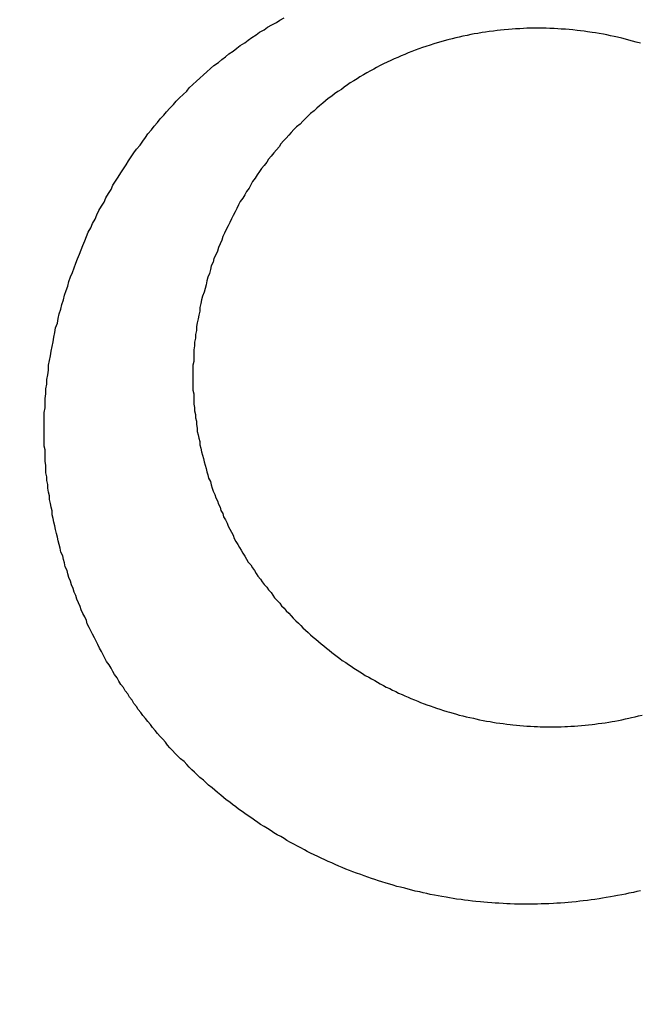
# Model space of a CAD drawing. Header units: millimetres. Extents: x 11979 to 23691, y 12825 to 41978.
# Tile 629 of 656: x 21625.41 to 21626.115, y 40483.169 to 40484.289. Entities that reach past the tile are written whole.
import ezdxf

# ---------------------------------------------------------------- set-up
doc = ezdxf.new("R2010")
doc.units = ezdxf.units.MM
for name, color, linetype in [('- niebieska cienka - izolacja', 120, 'Continuous'), ('-WYMIAR', 8, 'Continuous'), ('PROJEKTOWANE', 5, 'Continuous')]:
    doc.layers.add(name, color=color, linetype=linetype)
doc.styles.get("Standard").update_dxf_attribs({"font": 'arial.ttf'})
doc.dimstyles.new('CZA-KROPKA-50', dxfattribs={"dimtxt": 12, "dimasz": 1, "dimexe": 2, "dimexo": 25, "dimgap": 4, "dimtad": 1, "dimdec": 1, "dimrnd": 0.5, "dimzin": 9, "dimdsep": 46, "dimtxsty": 'Standard', "dimblk": 'CZA-KROPKA', "dimblk1": 'CZA-KROPKA', "dimblk2": 'CZA-KROPKA', "dimsah": 1, "dimcen": -20, "dimse1": 1, "dimse2": 1, "dimclrd": 8, "dimclre": 8, "dimclrt": 9, "dimadec": 0, "dimazin": 0, "dimtfac": 1, "dimtdec": 1, "dimtmove": 1, "dimatfit": 3, "dimldrblk": 'CZA-KROPKA', "dimfxl": 1, "dimtolj": 1, "dimtzin": 9, "dimarcsym": 0})

# ---------------------------------------------------------------- blocks, each defined once
blk = doc.blocks.new('CZA-KROPKA')
at = {"layer": '-WYMIAR', "linetype": 'ByBlock'}
for p, q in [((0, 10), (0, -10)), ((5, 0), (-5, 0))]:
    blk.add_line(p, q, dxfattribs=at)
at = {"layer": '-WYMIAR', "linetype": 'ByBlock', "const_width": 2.5}
blk.add_lwpolyline([(-1.25, 0, 1), (1.25, 0, 1)], format="xyb", close=True, dxfattribs=at)
blk = doc.blocks.new('*D1572')
at = {"layer": '-WYMIAR', "color": 8, "lineweight": -2}
blk.add_line((19929.2678, 40021.6846), (22203.2678, 40021.6846), dxfattribs=at)
at = {"layer": 'Defpoints', "color": 0}
for p in [(19928.2678, 40529.3414), (22204.2678, 40500.3414), (22204.2678, 40021.6846)]:
    blk.add_point(p, dxfattribs=at)
at = {"layer": '-WYMIAR', "color": 8, "lineweight": -2, "rotation": 180}
blk.add_blockref('CZA-KROPKA', (19928.2678, 40021.6846), dxfattribs=at)
at = {"layer": '-WYMIAR', "color": 8, "lineweight": -2}
blk.add_blockref('CZA-KROPKA', (22204.2678, 40021.6846), dxfattribs=at)
at = {"layer": '-WYMIAR', "color": 9, "insert": (21066.2678, 40031.8115), "char_height": 12, "attachment_point": 5}
blk.add_mtext('\\A1;2276', dxfattribs=at)
blk = doc.blocks.new('Pisuar NOVA PRO ze zintegrowanym ceramicznym sitkiem')
for points in [[(0.012833, -0.195153, 0), (0.012833, -0.195099, 0), (0.012833, -0.195046, 0), (0.012833, -0.194992, 0), (0.012843, -0.194938, 0), (0.012843, -0.194884, 0), (0.012843, -0.19483, 0), (0.012853, -0.194777, 0), (0.012853, -0.194723, 0), (0.012863, -0.194669, 0), (0.012863, -0.194615, 0), (0.012873, -0.194561, 0), (0.012883, -0.194508, 0), (0.012883, -0.194454, 0), (0.012893, -0.1944, 0), (0.012903, -0.194347, 0), (0.012913, -0.194293, 0), (0.012923, -0.19424, 0), (0.012933, -0.194186, 0), (0.012943, -0.194133, 0), (0.012953, -0.19408, 0), (0.012963, -0.194027, 0), (0.012983, -0.193973, 0), (0.012993, -0.19392, 0), (0.013003, -0.193868, 0), (0.013023, -0.193815, 0), (0.013033, -0.193762, 0), (0.013053, -0.19371, 0), (0.013063, -0.193657, 0), (0.013083, -0.193605, 0), (0.013103, -0.193553, 0), (0.013113, -0.193501, 0), (0.013133, -0.193449, 0), (0.013153, -0.193397, 0), (0.013173, -0.193346, 0), (0.013193, -0.193294, 0), (0.013213, -0.193243, 0), (0.013233, -0.193192, 0), (0.013253, -0.193141, 0), (0.013273, -0.193091, 0), (0.013293, -0.19304, 0), (0.013313, -0.19299, 0), (0.013333, -0.19294, 0), (0.013363, -0.19289, 0), (0.013383, -0.192841, 0), (0.013413, -0.192792, 0), (0.013433, -0.192742, 0), (0.013453, -0.192694, 0), (0.013483, -0.192645, 0), (0.013513, -0.192597, 0), (0.013533, -0.192549, 0), (0.013563, -0.192501, 0), (0.013593, -0.192453, 0), (0.013613, -0.192406, 0), (0.013643, -0.192359, 0), (0.013673, -0.192313, 0), (0.013703, -0.192266, 0), (0.013733, -0.19222, 0), (0.013763, -0.192175, 0), (0.013793, -0.192129, 0), (0.013823, -0.192084, 0), (0.013853, -0.192039, 0), (0.013883, -0.191995, 0), (0.013923, -0.191951, 0), (0.013953, -0.191907, 0), (0.013983, -0.191864, 0), (0.014013, -0.191821, 0), (0.014053, -0.191778, 0), (0.014083, -0.191736, 0), (0.014123, -0.191694, 0), (0.014153, -0.191652, 0), (0.014193, -0.191611, 0), (0.014223, -0.191571, 0), (0.014263, -0.19153, 0), (0.014303, -0.19149, 0), (0.014333, -0.191451, 0), (0.014373, -0.191412, 0), (0.014413, -0.191373, 0), (0.014453, -0.191335, 0), (0.014483, -0.191297, 0), (0.014523, -0.19126, 0), (0.014563, -0.191223, 0), (0.014603, -0.191187, 0), (0.014643, -0.191151, 0), (0.014683, -0.191115, 0), (0.014723, -0.19108, 0), (0.014763, -0.191046, 0), (0.014813, -0.191012, 0), (0.014853, -0.190978, 0), (0.014893, -0.190945, 0), (0.014933, -0.190912, 0), (0.014983, -0.19088, 0), (0.015023, -0.190848, 0), (0.015063, -0.190816, 0), (0.015113, -0.190786, 0), (0.015153, -0.190755, 0), (0.015193, -0.190725, 0), (0.015243, -0.190696, 0), (0.015283, -0.190667, 0), (0.015333, -0.190638, 0), (0.015373, -0.19061, 0), (0.015423, -0.190583, 0), (0.015473, -0.190555, 0), (0.015513, -0.190529, 0), (0.015563, -0.190503, 0)], [(0.019613, -0.190791, 0), (0.019563, -0.190779, 0), (0.019523, -0.190767, 0), (0.019483, -0.190756, 0), (0.019443, -0.190745, 0), (0.019403, -0.190734, 0), (0.019353, -0.190724, 0), (0.019313, -0.190715, 0), (0.019273, -0.190706, 0), (0.019233, -0.190697, 0), (0.019193, -0.190689, 0), (0.019143, -0.190682, 0), (0.019103, -0.190674, 0), (0.019063, -0.190668, 0), (0.019013, -0.190661, 0), (0.018973, -0.190655, 0), (0.018933, -0.19065, 0), (0.018893, -0.190645, 0), (0.018843, -0.190641, 0), (0.018803, -0.190637, 0), (0.018763, -0.190633, 0), (0.018713, -0.19063, 0), (0.018673, -0.190627, 0), (0.018633, -0.190625, 0), (0.018583, -0.190623, 0), (0.018543, -0.190622, 0), (0.018503, -0.190621, 0), (0.018453, -0.190621, 0), (0.018413, -0.190621, 0), (0.018373, -0.190621, 0), (0.018323, -0.190622, 0), (0.018283, -0.190624, 0), (0.018243, -0.190626, 0), (0.018193, -0.190628, 0), (0.018153, -0.190631, 0), (0.018113, -0.190635, 0), (0.018063, -0.190638, 0), (0.018023, -0.190643, 0), (0.017983, -0.190648, 0), (0.017943, -0.190653, 0), (0.017893, -0.190659, 0), (0.017853, -0.190665, 0), (0.017813, -0.190671, 0), (0.017763, -0.190679, 0), (0.017723, -0.190686, 0), (0.017683, -0.190694, 0), (0.017643, -0.190703, 0), (0.017593, -0.190712, 0), (0.017553, -0.190721, 0), (0.017513, -0.190731, 0), (0.017473, -0.190742, 0), (0.017423, -0.190752, 0), (0.017383, -0.190764, 0), (0.017343, -0.190775, 0), (0.017303, -0.190788, 0), (0.017263, -0.1908, 0), (0.017223, -0.190814, 0), (0.017173, -0.190827, 0), (0.017133, -0.190841, 0), (0.017093, -0.190856, 0), (0.017053, -0.190871, 0), (0.017013, -0.190886, 0), (0.016973, -0.190902, 0), (0.016933, -0.190919, 0), (0.016893, -0.190935, 0), (0.016853, -0.190953, 0), (0.016813, -0.19097, 0), (0.016773, -0.190989, 0), (0.016733, -0.191007, 0), (0.016693, -0.191026, 0), (0.016653, -0.191046, 0), (0.016613, -0.191066, 0), (0.016583, -0.191086, 0), (0.016543, -0.191107, 0), (0.016503, -0.191129, 0), (0.016463, -0.19115, 0), (0.016423, -0.191173, 0), (0.016393, -0.191195, 0), (0.016353, -0.191218, 0), (0.016313, -0.191242, 0), (0.016283, -0.191266, 0), (0.016243, -0.191291, 0), (0.016213, -0.191316, 0), (0.016173, -0.191341, 0), (0.016133, -0.191367, 0), (0.016103, -0.191393, 0), (0.016063, -0.19142, 0), (0.016033, -0.191447, 0), (0.016003, -0.191474, 0), (0.015963, -0.191502, 0), (0.015933, -0.191531, 0), (0.015903, -0.19156, 0), (0.015863, -0.191589, 0), (0.015833, -0.191619, 0), (0.015803, -0.191649, 0), (0.015773, -0.191679, 0), (0.015743, -0.19171, 0), (0.015703, -0.191741, 0), (0.015673, -0.191773, 0), (0.015643, -0.191805, 0), (0.015613, -0.191837, 0), (0.015583, -0.19187, 0), (0.015553, -0.191903, 0), (0.015523, -0.191937, 0), (0.015503, -0.19197, 0), (0.015473, -0.192004, 0), (0.015443, -0.192039, 0), (0.015413, -0.192074, 0), (0.015383, -0.192109, 0), (0.015363, -0.192144, 0), (0.015333, -0.19218, 0), (0.015303, -0.192216, 0), (0.015283, -0.192252, 0), (0.015253, -0.192289, 0), (0.015233, -0.192326, 0), (0.015203, -0.192363, 0), (0.015183, -0.1924, 0), (0.015163, -0.192438, 0), (0.015133, -0.192476, 0), (0.015113, -0.192514, 0), (0.015093, -0.192553, 0), (0.015063, -0.192591, 0), (0.015043, -0.19263, 0), (0.015023, -0.192669, 0), (0.015003, -0.192709, 0), (0.014983, -0.192749, 0), (0.014963, -0.192788, 0), (0.014943, -0.192829, 0), (0.014923, -0.192869, 0), (0.014903, -0.192909, 0), (0.014883, -0.19295, 0), (0.014863, -0.192991, 0), (0.014853, -0.193032, 0), (0.014833, -0.193073, 0), (0.014813, -0.193115, 0), (0.014803, -0.193156, 0), (0.014783, -0.193198, 0), (0.014763, -0.19324, 0), (0.014753, -0.193282, 0), (0.014733, -0.193324, 0), (0.014723, -0.193366, 0), (0.014713, -0.193409, 0), (0.014693, -0.193451, 0), (0.014683, -0.193494, 0), (0.014673, -0.193537, 0), (0.014663, -0.19358, 0), (0.014653, -0.193623, 0), (0.014633, -0.193666, 0), (0.014623, -0.193709, 0), (0.014613, -0.193753, 0), (0.014603, -0.193796, 0), (0.014603, -0.19384, 0), (0.014593, -0.193883, 0), (0.014583, -0.193927, 0), (0.014573, -0.19397, 0), (0.014563, -0.194014, 0), (0.014563, -0.194058, 0), (0.014553, -0.194102, 0), (0.014553, -0.194146, 0), (0.014543, -0.194189, 0), (0.014543, -0.194233, 0), (0.014533, -0.194277, 0), (0.014533, -0.194321, 0), (0.014533, -0.194365, 0), (0.014533, -0.194409, 0), (0.014523, -0.194453, 0), (0.014523, -0.194497, 0), (0.014523, -0.194541, 0)], [(0.014523, -0.194541, 0), (0.014523, -0.19458, 0), (0.014523, -0.19462, 0), (0.014523, -0.194659, 0), (0.014523, -0.194698, 0), (0.014523, -0.194738, 0), (0.014533, -0.194777, 0), (0.014533, -0.194816, 0), (0.014533, -0.194855, 0), (0.014533, -0.194895, 0), (0.014543, -0.194934, 0), (0.014543, -0.194973, 0), (0.014553, -0.195012, 0), (0.014553, -0.195051, 0), (0.014563, -0.19509, 0), (0.014563, -0.195129, 0), (0.014573, -0.195167, 0), (0.014573, -0.195206, 0), (0.014583, -0.195245, 0), (0.014593, -0.195283, 0), (0.014603, -0.195322, 0), (0.014603, -0.19536, 0), (0.014613, -0.195398, 0), (0.014623, -0.195437, 0), (0.014633, -0.195475, 0), (0.014643, -0.195513, 0), (0.014653, -0.195551, 0), (0.014663, -0.195589, 0), (0.014673, -0.195626, 0), (0.014683, -0.195664, 0), (0.014693, -0.195701, 0), (0.014703, -0.195739, 0), (0.014723, -0.195776, 0), (0.014733, -0.195813, 0), (0.014743, -0.19585, 0), (0.014753, -0.195887, 0), (0.014773, -0.195924, 0), (0.014783, -0.19596, 0), (0.014803, -0.195997, 0), (0.014813, -0.196033, 0), (0.014833, -0.196069, 0), (0.014843, -0.196105, 0), (0.014863, -0.196141, 0), (0.014873, -0.196177, 0), (0.014893, -0.196212, 0), (0.014913, -0.196248, 0), (0.014923, -0.196283, 0), (0.014943, -0.196318, 0), (0.014963, -0.196353, 0), (0.014983, -0.196387, 0), (0.014993, -0.196422, 0), (0.015013, -0.196456, 0), (0.015033, -0.19649, 0), (0.015053, -0.196524, 0), (0.015073, -0.196558, 0), (0.015093, -0.196592, 0), (0.015113, -0.196625, 0), (0.015133, -0.196658, 0), (0.015153, -0.196691, 0), (0.015183, -0.196724, 0), (0.015203, -0.196756, 0), (0.015223, -0.196789, 0), (0.015243, -0.196821, 0), (0.015263, -0.196852, 0), (0.015293, -0.196884, 0), (0.015313, -0.196916, 0), (0.015333, -0.196947, 0), (0.015363, -0.196978, 0), (0.015383, -0.197008, 0), (0.015413, -0.197039, 0), (0.015433, -0.197069, 0), (0.015453, -0.197099, 0), (0.015483, -0.197129, 0), (0.015513, -0.197158, 0), (0.015533, -0.197188, 0), (0.015563, -0.197217, 0), (0.015583, -0.197245, 0), (0.015613, -0.197274, 0), (0.015643, -0.197302, 0), (0.015663, -0.19733, 0), (0.015693, -0.197358, 0), (0.015723, -0.197385, 0), (0.015753, -0.197413, 0), (0.015773, -0.19744, 0), (0.015803, -0.197466, 0), (0.015833, -0.197493, 0), (0.015863, -0.197519, 0), (0.015893, -0.197545, 0), (0.015923, -0.19757, 0), (0.015953, -0.197596, 0), (0.015983, -0.197621, 0), (0.016013, -0.197645, 0), (0.016043, -0.19767, 0), (0.016073, -0.197694, 0), (0.016103, -0.197718, 0), (0.016133, -0.197741, 0), (0.016163, -0.197765, 0), (0.016193, -0.197788, 0), (0.016223, -0.19781, 0), (0.016263, -0.197833, 0), (0.016293, -0.197855, 0), (0.016323, -0.197876, 0), (0.016353, -0.197898, 0), (0.016393, -0.197919, 0), (0.016423, -0.19794, 0), (0.016453, -0.19796, 0), (0.016483, -0.197981, 0), (0.016523, -0.198, 0), (0.016553, -0.19802, 0), (0.016593, -0.198039, 0), (0.016623, -0.198058, 0), (0.016653, -0.198077, 0), (0.016693, -0.198095, 0), (0.016723, -0.198113, 0), (0.016763, -0.19813, 0), (0.016793, -0.198148, 0), (0.016833, -0.198165, 0), (0.016863, -0.198181, 0), (0.016903, -0.198197, 0), (0.016933, -0.198213, 0), (0.016973, -0.198229, 0), (0.017003, -0.198244, 0), (0.017043, -0.198259, 0), (0.017083, -0.198274, 0), (0.017113, -0.198288, 0), (0.017153, -0.198302, 0), (0.017183, -0.198315, 0), (0.017223, -0.198328, 0), (0.017263, -0.198341, 0), (0.017293, -0.198354, 0), (0.017333, -0.198366, 0), (0.017373, -0.198378, 0), (0.017413, -0.198389, 0), (0.017443, -0.1984, 0), (0.017483, -0.198411, 0), (0.017523, -0.198421, 0), (0.017553, -0.198431, 0), (0.017593, -0.198441, 0), (0.017633, -0.19845, 0), (0.017673, -0.198459, 0), (0.017713, -0.198468, 0), (0.017743, -0.198476, 0), (0.017783, -0.198484, 0), (0.017823, -0.198492, 0), (0.017863, -0.198499, 0), (0.017903, -0.198506, 0), (0.017933, -0.198512, 0), (0.017973, -0.198518, 0), (0.018013, -0.198524, 0), (0.018053, -0.198529, 0), (0.018093, -0.198534, 0), (0.018133, -0.198539, 0), (0.018163, -0.198543, 0), (0.018203, -0.198547, 0), (0.018243, -0.19855, 0), (0.018283, -0.198553, 0), (0.018323, -0.198556, 0), (0.018363, -0.198559, 0), (0.018403, -0.198561, 0), (0.018443, -0.198562, 0), (0.018473, -0.198564, 0), (0.018513, -0.198565, 0), (0.018553, -0.198565, 0), (0.018593, -0.198565, 0), (0.018633, -0.198565, 0), (0.018673, -0.198565, 0), (0.018713, -0.198564, 0), (0.018753, -0.198562, 0), (0.018783, -0.198561, 0), (0.018823, -0.198559, 0), (0.018863, -0.198556, 0), (0.018903, -0.198554, 0), (0.018943, -0.198551, 0), (0.018983, -0.198547, 0), (0.019023, -0.198543, 0), (0.019063, -0.198539, 0), (0.019093, -0.198534, 0), (0.019133, -0.198529, 0), (0.019173, -0.198524, 0), (0.019213, -0.198518, 0), (0.019253, -0.198512, 0), (0.019293, -0.198506, 0), (0.019323, -0.198499, 0), (0.019363, -0.198492, 0), (0.019403, -0.198484, 0), (0.019443, -0.198476, 0), (0.019483, -0.198468, 0), (0.019513, -0.198459, 0), (0.019553, -0.19845, 0), (0.019593, -0.198441, 0), (0.019633, -0.198431, 0)], [(0.019613, -0.200429, 0), (0.019573, -0.200439, 0), (0.019533, -0.200448, 0), (0.019483, -0.200458, 0), (0.019443, -0.200467, 0), (0.019403, -0.200476, 0), (0.019353, -0.200484, 0), (0.019313, -0.200492, 0), (0.019273, -0.2005, 0), (0.019223, -0.200507, 0), (0.019183, -0.200514, 0), (0.019143, -0.200521, 0), (0.019093, -0.200527, 0), (0.019053, -0.200533, 0), (0.019013, -0.200539, 0), (0.018963, -0.200544, 0), (0.018923, -0.200549, 0), (0.018883, -0.200554, 0), (0.018833, -0.200558, 0), (0.018793, -0.200562, 0), (0.018753, -0.200565, 0), (0.018703, -0.200569, 0), (0.018663, -0.200571, 0), (0.018623, -0.200574, 0), (0.018573, -0.200576, 0), (0.018533, -0.200578, 0), (0.018483, -0.200579, 0), (0.018443, -0.20058, 0), (0.018403, -0.200581, 0), (0.018353, -0.200582, 0), (0.018313, -0.200582, 0), (0.018273, -0.200581, 0), (0.018223, -0.200581, 0), (0.018183, -0.20058, 0), (0.018133, -0.200578, 0), (0.018093, -0.200577, 0), (0.018053, -0.200575, 0), (0.018003, -0.200572, 0), (0.017963, -0.20057, 0), (0.017923, -0.200567, 0), (0.017873, -0.200563, 0), (0.017833, -0.200559, 0), (0.017793, -0.200555, 0), (0.017743, -0.200551, 0), (0.017703, -0.200546, 0), (0.017653, -0.200541, 0), (0.017613, -0.200535, 0), (0.017573, -0.20053, 0), (0.017523, -0.200523, 0), (0.017483, -0.200517, 0), (0.017443, -0.20051, 0), (0.017403, -0.200503, 0), (0.017353, -0.200495, 0), (0.017313, -0.200487, 0), (0.017273, -0.200479, 0), (0.017223, -0.200471, 0), (0.017183, -0.200462, 0), (0.017143, -0.200453, 0), (0.017103, -0.200443, 0), (0.017053, -0.200433, 0), (0.017013, -0.200423, 0), (0.016973, -0.200412, 0), (0.016933, -0.200401, 0), (0.016883, -0.20039, 0), (0.016843, -0.200379, 0), (0.016803, -0.200367, 0), (0.016763, -0.200354, 0), (0.016723, -0.200342, 0), (0.016673, -0.200329, 0), (0.016633, -0.200316, 0), (0.016593, -0.200302, 0), (0.016553, -0.200288, 0), (0.016513, -0.200274, 0), (0.016473, -0.200259, 0), (0.016433, -0.200244, 0), (0.016383, -0.200229, 0), (0.016343, -0.200214, 0), (0.016303, -0.200198, 0), (0.016263, -0.200182, 0), (0.016223, -0.200165, 0), (0.016183, -0.200148, 0), (0.016143, -0.200131, 0), (0.016103, -0.200113, 0), (0.016063, -0.200096, 0), (0.016023, -0.200078, 0), (0.015983, -0.200059, 0), (0.015943, -0.20004, 0), (0.015903, -0.200021, 0), (0.015863, -0.200002, 0), (0.015823, -0.199982, 0), (0.015793, -0.199962, 0), (0.015753, -0.199942, 0), (0.015713, -0.199922, 0), (0.015673, -0.199901, 0), (0.015633, -0.199879, 0), (0.015593, -0.199858, 0), (0.015563, -0.199836, 0), (0.015523, -0.199814, 0), (0.015483, -0.199792, 0), (0.015443, -0.199769, 0), (0.015413, -0.199746, 0), (0.015373, -0.199723, 0), (0.015333, -0.199699, 0), (0.015293, -0.199676, 0), (0.015263, -0.199652, 0), (0.015223, -0.199627, 0), (0.015193, -0.199602, 0), (0.015153, -0.199578, 0), (0.015113, -0.199552, 0), (0.015083, -0.199527, 0), (0.015043, -0.199501, 0), (0.015013, -0.199475, 0), (0.014973, -0.199449, 0), (0.014943, -0.199422, 0), (0.014903, -0.199395, 0), (0.014873, -0.199368, 0), (0.014843, -0.199341, 0), (0.014803, -0.199313, 0), (0.014773, -0.199285, 0), (0.014743, -0.199257, 0), (0.014703, -0.199229, 0), (0.014673, -0.1992, 0), (0.014643, -0.199171, 0), (0.014603, -0.199142, 0), (0.014573, -0.199112, 0), (0.014543, -0.199082, 0), (0.014513, -0.199053, 0), (0.014483, -0.199022, 0), (0.014453, -0.198992, 0), (0.014423, -0.198961, 0), (0.014383, -0.19893, 0), (0.014353, -0.198899, 0), (0.014323, -0.198868, 0), (0.014293, -0.198836, 0), (0.014263, -0.198804, 0), (0.014233, -0.198772, 0), (0.014213, -0.198739, 0), (0.014183, -0.198707, 0), (0.014153, -0.198674, 0), (0.014123, -0.198641, 0), (0.014093, -0.198608, 0), (0.014063, -0.198574, 0), (0.014043, -0.19854, 0), (0.014013, -0.198506, 0), (0.013983, -0.198472, 0), (0.013953, -0.198438, 0), (0.013933, -0.198403, 0), (0.013903, -0.198368, 0), (0.013883, -0.198333, 0), (0.013853, -0.198298, 0), (0.013833, -0.198263, 0), (0.013803, -0.198227, 0), (0.013783, -0.198191, 0), (0.013753, -0.198155, 0), (0.013733, -0.198119, 0), (0.013703, -0.198082, 0), (0.013683, -0.198045, 0), (0.013663, -0.198009, 0), (0.013633, -0.197971, 0), (0.013613, -0.197934, 0), (0.013593, -0.197897, 0), (0.013573, -0.197859, 0), (0.013543, -0.197821, 0), (0.013523, -0.197783, 0), (0.013503, -0.197745, 0), (0.013483, -0.197707, 0), (0.013463, -0.197669, 0), (0.013443, -0.19763, 0), (0.013423, -0.197591, 0), (0.013403, -0.197552, 0), (0.013383, -0.197513, 0), (0.013363, -0.197474, 0), (0.013343, -0.197434, 0), (0.013323, -0.197395, 0), (0.013313, -0.197355, 0), (0.013293, -0.197315, 0), (0.013273, -0.197275, 0), (0.013253, -0.197235, 0), (0.013243, -0.197195, 0), (0.013223, -0.197154, 0), (0.013203, -0.197114, 0), (0.013193, -0.197073, 0), (0.013173, -0.197033, 0), (0.013163, -0.196992, 0), (0.013143, -0.196951, 0), (0.013133, -0.19691, 0), (0.013113, -0.196868, 0), (0.013103, -0.196827, 0), (0.013093, -0.196786, 0), (0.013073, -0.196744, 0), (0.013063, -0.196702, 0), (0.013053, -0.196661, 0), (0.013043, -0.196619, 0), (0.013023, -0.196577, 0), (0.013013, -0.196535, 0), (0.013003, -0.196493, 0), (0.012993, -0.196451, 0), (0.012983, -0.196408, 0), (0.012973, -0.196366, 0), (0.012963, -0.196323, 0), (0.012953, -0.196281, 0), (0.012943, -0.196238, 0), (0.012933, -0.196196, 0), (0.012923, -0.196153, 0), (0.012923, -0.19611, 0), (0.012913, -0.196067, 0), (0.012903, -0.196024, 0), (0.012893, -0.195981, 0), (0.012893, -0.195938, 0), (0.012883, -0.195895, 0), (0.012873, -0.195851, 0), (0.012873, -0.195808, 0), (0.012863, -0.195765, 0), (0.012863, -0.195721, 0), (0.012853, -0.195678, 0), (0.012853, -0.195634, 0), (0.012853, -0.195591, 0), (0.012843, -0.195547, 0), (0.012843, -0.195504, 0), (0.012843, -0.19546, 0), (0.012843, -0.195416, 0), (0.012833, -0.195372, 0), (0.012833, -0.195329, 0), (0.012833, -0.195285, 0), (0.012833, -0.195241, 0), (0.012833, -0.195197, 0), (0.012833, -0.195153, 0)]]:
    blk.add_polyline3d(points)

msp = doc.modelspace()

# ---------------------------------------------------------------- hatches: boundary and pattern name
at = {"layer": '- niebieska cienka - izolacja'}
h = msp.add_hatch(dxfattribs=at)
h.set_pattern_fill('ANSI31', color=5, scale=10)
h.set_pattern_definition([(315, (8112.473, 14221.135), (19.7999996, -4e-15), [3.394112, -24.607316]), (315, (8112.473, 14240.935), (19.7999996, -4e-15), [3.394112, -24.607316]), (315, (8126.073, 14214.135), (19.7999996, -4e-15), [3.959798, -24.04163]), (315, (8126.073, 14233.935), (19.7999996, -4e-15), [3.959798, -24.04163]), (0, (8122.273, 14219.935), (0, 19.8), [0.2, -19.6]), (90, (8122.473, 14219.935), (-19.8, 1e-15), [0.2, -19.6]), (0, (8122.473, 14220.135), (0, 19.8), [0.2, -19.6]), (0, (8122.673, 14220.135), (0, 19.8), [0.2, -19.6]), (0, (8122.873, 14220.135), (0, 19.8), [0.2, -19.6]), (0, (8123.073, 14220.135), (0, 19.8), [0.2, -19.6]), (90, (8123.273, 14219.935), (-19.8, 1e-15), [0.2, -19.6]), (0, (8123.273, 14219.935), (0, 19.8), [0.2, -19.6]), (90, (8123.473, 14219.735), (-19.8, 1e-15), [0.2, -19.6]), (0, (8123.473, 14219.735), (0, 19.8), [0.2, -19.6]), (90, (8123.673, 14219.535), (-19.8, 1e-15), [0.2, -19.6]), (90, (8123.673, 14219.335), (-19.8, 1e-15), [0.2, -19.6]), (90, (8123.673, 14219.135), (-19.8, 1e-15), [0.2, -19.6]), (90, (8123.673, 14218.935), (-19.8, 1e-15), [0.2, -19.6]), (0, (8123.473, 14218.935), (0, 19.8), [0.2, -19.6]), (90, (8123.473, 14218.735), (-19.8, 1e-15), [0.2, -19.6]), (0, (8123.273, 14218.735), (0, 19.8), [0.2, -19.6]), (90, (8123.273, 14218.535), (-19.8, 1e-15), [0.2, -19.6]), (0, (8123.073, 14218.535), (0, 19.8), [0.2, -19.6]), (0, (8122.873, 14218.535), (0, 19.8), [0.2, -19.6]), (0, (8122.673, 14218.535), (0, 19.8), [0.2, -19.6]), (0, (8122.473, 14218.535), (0, 19.8), [0.2, -19.6]), (90, (8122.473, 14218.535), (-19.8, 1e-15), [0.2, -19.6]), (0, (8122.273, 14218.735), (0, 19.8), [0.2, -19.6]), (90, (8122.273, 14218.735), (-19.8, 1e-15), [0.2, -19.6]), (0, (8122.073, 14218.935), (0, 19.8), [0.2, -19.6]), (90, (8122.073, 14218.935), (-19.8, 1e-15), [0.2, -19.6]), (90, (8122.073, 14219.135), (-19.8, 1e-15), [0.2, -19.6]), (90, (8122.073, 14219.335), (-19.8, 1e-15), [0.2, -19.6]), (90, (8122.073, 14219.535), (-19.8, 1e-15), [0.2, -19.6]), (0, (8122.073, 14219.735), (0, 19.8), [0.2, -19.6]), (90, (8122.273, 14219.735), (-19.8, 1e-15), [0.2, -19.6]), (90, (8119.273, 14202.735), (-19.8, 1e-15), [0.2, -19.6]), (0, (8119.073, 14202.735), (0, 19.8), [0.2, -19.6]), (90, (8119.073, 14202.535), (-19.8, 1e-15), [0.2, -19.6]), (90, (8119.073, 14202.335), (-19.8, 1e-15), [0.2, -19.6]), (90, (8119.073, 14202.135), (-19.8, 1e-15), [0.2, -19.6]), (90, (8119.073, 14201.935), (-19.8, 1e-15), [0.2, -19.6]), (0, (8119.073, 14201.935), (0, 19.8), [0.2, -19.6]), (90, (8119.273, 14201.735), (-19.8, 1e-15), [0.2, -19.6]), (0, (8119.273, 14201.735), (0, 19.8), [0.2, -19.6]), (90, (8119.473, 14201.535), (-19.8, 1e-15), [0.2, -19.6]), (0, (8119.473, 14201.535), (0, 19.8), [0.2, -19.6]), (90, (8119.673, 14201.335), (-19.8, 1e-15), [0.2, -19.6]), (0, (8119.673, 14201.335), (0, 19.8), [0.2, -19.6]), (0, (8119.873, 14201.335), (0, 19.8), [0.2, -19.6]), (0, (8120.073, 14201.335), (0, 19.8), [0.2, -19.6]), (0, (8120.273, 14201.335), (0, 19.8), [0.2, -19.6]), (90, (8120.473, 14201.335), (-19.8, 1e-15), [0.2, -19.6]), (0, (8120.473, 14201.535), (0, 19.8), [0.2, -19.6]), (90, (8120.673, 14201.535), (-19.8, 1e-15), [0.2, -19.6]), (0, (8120.673, 14201.735), (0, 19.8), [0.2, -19.6]), (90, (8120.873, 14201.735), (-19.8, 1e-15), [0.2, -19.6]), (0, (8120.873, 14201.935), (0, 19.8), [0.2, -19.6]), (90, (8121.073, 14201.935), (-19.8, 1e-15), [0.2, -19.6]), (90, (8121.073, 14202.135), (-19.8, 1e-15), [0.2, -19.6]), (90, (8121.073, 14202.335), (-19.8, 1e-15), [0.2, -19.6]), (90, (8121.073, 14202.535), (-19.8, 1e-15), [0.2, -19.6]), (0, (8120.873, 14202.735), (0, 19.8), [0.2, -19.6]), (90, (8120.873, 14202.735), (-19.8, 1e-15), [0.2, -19.6]), (0, (8120.673, 14202.935), (0, 19.8), [0.2, -19.6]), (90, (8120.673, 14202.935), (-19.8, 1e-15), [0.2, -19.6]), (0, (8120.473, 14203.135), (0, 19.8), [0.2, -19.6]), (90, (8120.473, 14203.135), (-19.8, 1e-15), [0.2, -19.6]), (0, (8120.273, 14203.335), (0, 19.8), [0.2, -19.6]), (0, (8120.073, 14203.335), (0, 19.8), [0.2, -19.6]), (0, (8119.873, 14203.335), (0, 19.8), [0.2, -19.6]), (0, (8119.673, 14203.335), (0, 19.8), [0.2, -19.6]), (90, (8119.673, 14203.135), (-19.8, 1e-15), [0.2, -19.6]), (0, (8119.473, 14203.135), (0, 19.8), [0.2, -19.6]), (90, (8119.473, 14202.935), (-19.8, 1e-15), [0.2, -19.6]), (0, (8119.273, 14202.935), (0, 19.8), [0.2, -19.6]), (90, (8122.273, 14203.335), (-19.8, 1e-15), [0.2, -19.6]), (0, (8122.273, 14203.535), (0, 19.8), [0.2, -19.6]), (90, (8122.473, 14203.535), (-19.8, 1e-15), [0.2, -19.6]), (0, (8122.473, 14203.735), (0, 19.8), [0.2, -19.6]), (0, (8122.673, 14203.735), (0, 19.8), [0.2, -19.6]), (0, (8122.873, 14203.735), (0, 19.8), [0.2, -19.6]), (0, (8123.073, 14203.735), (0, 19.8), [0.2, -19.6]), (0, (8123.273, 14203.735), (0, 19.8), [0.2, -19.6]), (0, (8123.473, 14203.735), (0, 19.8), [0.2, -19.6]), (90, (8123.673, 14203.535), (-19.8, 1e-15), [0.2, -19.6]), (0, (8123.673, 14203.535), (0, 19.8), [0.2, -19.6]), (90, (8123.873, 14203.335), (-19.8, 1e-15), [0.2, -19.6]), (0, (8123.873, 14203.335), (0, 19.8), [0.2, -19.6]), (90, (8124.073, 14203.135), (-19.8, 1e-15), [0.2, -19.6]), (0, (8124.073, 14203.135), (0, 19.8), [0.2, -19.6]), (90, (8124.273, 14202.935), (-19.8, 1e-15), [0.2, -19.6]), (90, (8124.273, 14202.735), (-19.8, 1e-15), [0.2, -19.6]), (90, (8124.273, 14202.535), (-19.8, 1e-15), [0.2, -19.6]), (90, (8124.273, 14202.335), (-19.8, 1e-15), [0.2, -19.6]), (90, (8124.273, 14202.135), (-19.8, 1e-15), [0.2, -19.6]), (90, (8124.273, 14201.935), (-19.8, 1e-15), [0.2, -19.6]), (0, (8124.073, 14201.935), (0, 19.8), [0.2, -19.6]), (90, (8124.073, 14201.735), (-19.8, 1e-15), [0.2, -19.6]), (0, (8123.873, 14201.735), (0, 19.8), [0.2, -19.6]), (90, (8123.873, 14201.535), (-19.8, 1e-15), [0.2, -19.6]), (0, (8123.673, 14201.535), (0, 19.8), [0.2, -19.6]), (90, (8123.673, 14201.335), (-19.8, 1e-15), [0.2, -19.6]), (0, (8123.473, 14201.335), (0, 19.8), [0.2, -19.6]), (0, (8123.273, 14201.335), (0, 19.8), [0.2, -19.6]), (0, (8123.073, 14201.335), (0, 19.8), [0.2, -19.6]), (0, (8122.873, 14201.335), (0, 19.8), [0.2, -19.6]), (0, (8122.673, 14201.335), (0, 19.8), [0.2, -19.6]), (0, (8122.473, 14201.335), (0, 19.8), [0.2, -19.6]), (90, (8122.473, 14201.335), (-19.8, 1e-15), [0.2, -19.6]), (0, (8122.273, 14201.535), (0, 19.8), [0.2, -19.6]), (90, (8122.273, 14201.535), (-19.8, 1e-15), [0.2, -19.6]), (0, (8122.073, 14201.735), (0, 19.8), [0.2, -19.6]), (90, (8122.073, 14201.735), (-19.8, 1e-15), [0.2, -19.6]), (0, (8121.873, 14201.935), (0, 19.8), [0.2, -19.6]), (90, (8121.873, 14201.935), (-19.8, 1e-15), [0.2, -19.6]), (90, (8121.873, 14202.135), (-19.8, 1e-15), [0.2, -19.6]), (90, (8121.873, 14202.335), (-19.8, 1e-15), [0.2, -19.6]), (90, (8121.873, 14202.535), (-19.8, 1e-15), [0.2, -19.6]), (90, (8121.873, 14202.735), (-19.8, 1e-15), [0.2, -19.6]), (90, (8121.873, 14202.935), (-19.8, 1e-15), [0.2, -19.6]), (0, (8121.873, 14203.135), (0, 19.8), [0.2, -19.6]), (90, (8122.073, 14203.135), (-19.8, 1e-15), [0.2, -19.6]), (0, (8122.073, 14203.335), (0, 19.8), [0.2, -19.6]), (0, (8114.073, 14217.935), (0, 19.8), [0.2, -19.6]), (90, (8114.273, 14217.935), (-19.8, 1e-15), [0.2, -19.6]), (0, (8114.273, 14218.135), (0, 19.8), [0.2, -19.6]), (0, (8114.473, 14218.135), (0, 19.8), [0.2, -19.6]), (0, (8114.673, 14218.135), (0, 19.8), [0.2, -19.6]), (0, (8114.873, 14218.135), (0, 19.8), [0.2, -19.6]), (90, (8115.073, 14217.935), (-19.8, 1e-15), [0.2, -19.6]), (0, (8115.073, 14217.935), (0, 19.8), [0.2, -19.6]), (90, (8115.273, 14217.735), (-19.8, 1e-15), [0.2, -19.6]), (0, (8115.273, 14217.735), (0, 19.8), [0.2, -19.6]), (90, (8115.473, 14217.535), (-19.8, 1e-15), [0.2, -19.6]), (90, (8115.473, 14217.335), (-19.8, 1e-15), [0.2, -19.6]), (90, (8115.473, 14217.135), (-19.8, 1e-15), [0.2, -19.6]), (90, (8115.473, 14216.935), (-19.8, 1e-15), [0.2, -19.6]), (0, (8115.273, 14216.935), (0, 19.8), [0.2, -19.6]), (90, (8115.273, 14216.735), (-19.8, 1e-15), [0.2, -19.6]), (0, (8115.073, 14216.735), (0, 19.8), [0.2, -19.6]), (90, (8115.073, 14216.535), (-19.8, 1e-15), [0.2, -19.6]), (0, (8114.873, 14216.535), (0, 19.8), [0.2, -19.6]), (0, (8114.673, 14216.535), (0, 19.8), [0.2, -19.6]), (0, (8114.473, 14216.535), (0, 19.8), [0.2, -19.6]), (0, (8114.273, 14216.535), (0, 19.8), [0.2, -19.6]), (90, (8114.273, 14216.535), (-19.8, 1e-15), [0.2, -19.6]), (0, (8114.073, 14216.735), (0, 19.8), [0.2, -19.6]), (90, (8114.073, 14216.735), (-19.8, 1e-15), [0.2, -19.6]), (0, (8113.873, 14216.935), (0, 19.8), [0.2, -19.6]), (90, (8113.873, 14216.935), (-19.8, 1e-15), [0.2, -19.6]), (90, (8113.873, 14217.135), (-19.8, 1e-15), [0.2, -19.6]), (90, (8113.873, 14217.335), (-19.8, 1e-15), [0.2, -19.6]), (90, (8113.873, 14217.535), (-19.8, 1e-15), [0.2, -19.6]), (0, (8113.873, 14217.735), (0, 19.8), [0.2, -19.6]), (90, (8114.073, 14217.735), (-19.8, 1e-15), [0.2, -19.6]), (90, (8111.073, 14216.735), (-19.8, 1e-15), [0.2, -19.6]), (0, (8111.073, 14216.935), (0, 19.8), [0.2, -19.6]), (90, (8111.273, 14216.935), (-19.8, 1e-15), [0.2, -19.6]), (0, (8111.273, 14217.135), (0, 19.8), [0.2, -19.6]), (0, (8111.473, 14217.135), (0, 19.8), [0.2, -19.6]), (0, (8111.673, 14217.135), (0, 19.8), [0.2, -19.6]), (0, (8111.873, 14217.135), (0, 19.8), [0.2, -19.6]), (0, (8112.073, 14217.135), (0, 19.8), [0.2, -19.6]), (0, (8112.273, 14217.135), (0, 19.8), [0.2, -19.6]), (90, (8112.473, 14216.935), (-19.8, 1e-15), [0.2, -19.6]), (0, (8112.473, 14216.935), (0, 19.8), [0.2, -19.6]), (90, (8112.673, 14216.735), (-19.8, 1e-15), [0.2, -19.6]), (0, (8112.673, 14216.735), (0, 19.8), [0.2, -19.6]), (90, (8112.873, 14216.535), (-19.8, 1e-15), [0.2, -19.6]), (0, (8112.873, 14216.535), (0, 19.8), [0.2, -19.6]), (90, (8113.073, 14216.335), (-19.8, 1e-15), [0.2, -19.6]), (90, (8113.073, 14216.135), (-19.8, 1e-15), [0.2, -19.6]), (90, (8113.073, 14215.935), (-19.8, 1e-15), [0.2, -19.6]), (90, (8113.073, 14215.735), (-19.8, 1e-15), [0.2, -19.6]), (90, (8113.073, 14215.535), (-19.8, 1e-15), [0.2, -19.6]), (90, (8113.073, 14215.335), (-19.8, 1e-15), [0.2, -19.6]), (0, (8112.873, 14215.335), (0, 19.8), [0.2, -19.6]), (90, (8112.873, 14215.135), (-19.8, 1e-15), [0.2, -19.6]), (0, (8112.673, 14215.135), (0, 19.8), [0.2, -19.6]), (90, (8112.673, 14214.935), (-19.8, 1e-15), [0.2, -19.6]), (0, (8112.473, 14214.935), (0, 19.8), [0.2, -19.6]), (90, (8112.473, 14214.735), (-19.8, 1e-15), [0.2, -19.6]), (0, (8112.273, 14214.735), (0, 19.8), [0.2, -19.6]), (0, (8112.073, 14214.735), (0, 19.8), [0.2, -19.6]), (0, (8111.873, 14214.735), (0, 19.8), [0.2, -19.6]), (0, (8111.673, 14214.735), (0, 19.8), [0.2, -19.6]), (0, (8111.473, 14214.735), (0, 19.8), [0.2, -19.6]), (0, (8111.273, 14214.735), (0, 19.8), [0.2, -19.6]), (90, (8111.273, 14214.735), (-19.8, 1e-15), [0.2, -19.6]), (0, (8111.073, 14214.935), (0, 19.8), [0.2, -19.6]), (90, (8111.073, 14214.935), (-19.8, 1e-15), [0.2, -19.6]), (0, (8110.873, 14215.135), (0, 19.8), [0.2, -19.6]), (90, (8110.873, 14215.135), (-19.8, 1e-15), [0.2, -19.6]), (0, (8110.673, 14215.335), (0, 19.8), [0.2, -19.6]), (90, (8110.673, 14215.335), (-19.8, 1e-15), [0.2, -19.6]), (90, (8110.673, 14215.535), (-19.8, 1e-15), [0.2, -19.6]), (90, (8110.673, 14215.735), (-19.8, 1e-15), [0.2, -19.6]), (90, (8110.673, 14215.935), (-19.8, 1e-15), [0.2, -19.6]), (90, (8110.673, 14216.135), (-19.8, 1e-15), [0.2, -19.6]), (90, (8110.673, 14216.335), (-19.8, 1e-15), [0.2, -19.6]), (0, (8110.673, 14216.535), (0, 19.8), [0.2, -19.6]), (90, (8110.873, 14216.535), (-19.8, 1e-15), [0.2, -19.6]), (0, (8110.873, 14216.735), (0, 19.8), [0.2, -19.6]), (90, (8113.273, 14214.335), (-19.8, 1e-15), [0.2, -19.6]), (0, (8113.073, 14214.335), (0, 19.8), [0.2, -19.6]), (90, (8113.073, 14214.135), (-19.8, 1e-15), [0.2, -19.6]), (90, (8113.073, 14213.935), (-19.8, 1e-15), [0.2, -19.6]), (90, (8113.073, 14213.735), (-19.8, 1e-15), [0.2, -19.6]), (90, (8113.073, 14213.535), (-19.8, 1e-15), [0.2, -19.6]), (0, (8113.073, 14213.535), (0, 19.8), [0.2, -19.6]), (90, (8113.273, 14213.335), (-19.8, 1e-15), [0.2, -19.6]), (0, (8113.273, 14213.335), (0, 19.8), [0.2, -19.6]), (90, (8113.473, 14213.135), (-19.8, 1e-15), [0.2, -19.6]), (0, (8113.473, 14213.135), (0, 19.8), [0.2, -19.6]), (90, (8113.673, 14212.935), (-19.8, 1e-15), [0.2, -19.6]), (0, (8113.673, 14212.935), (0, 19.8), [0.2, -19.6]), (0, (8113.873, 14212.935), (0, 19.8), [0.2, -19.6]), (0, (8114.073, 14212.935), (0, 19.8), [0.2, -19.6]), (0, (8114.273, 14212.935), (0, 19.8), [0.2, -19.6]), (90, (8114.473, 14212.935), (-19.8, 1e-15), [0.2, -19.6]), (0, (8114.473, 14213.135), (0, 19.8), [0.2, -19.6]), (90, (8114.673, 14213.135), (-19.8, 1e-15), [0.2, -19.6]), (0, (8114.673, 14213.335), (0, 19.8), [0.2, -19.6]), (90, (8114.873, 14213.335), (-19.8, 1e-15), [0.2, -19.6]), (0, (8114.873, 14213.535), (0, 19.8), [0.2, -19.6]), (90, (8115.073, 14213.535), (-19.8, 1e-15), [0.2, -19.6]), (90, (8115.073, 14213.735), (-19.8, 1e-15), [0.2, -19.6]), (90, (8115.073, 14213.935), (-19.8, 1e-15), [0.2, -19.6]), (90, (8115.073, 14214.135), (-19.8, 1e-15), [0.2, -19.6]), (0, (8114.873, 14214.335), (0, 19.8), [0.2, -19.6]), (90, (8114.873, 14214.335), (-19.8, 1e-15), [0.2, -19.6]), (0, (8114.673, 14214.535), (0, 19.8), [0.2, -19.6]), (90, (8114.673, 14214.535), (-19.8, 1e-15), [0.2, -19.6]), (0, (8114.473, 14214.735), (0, 19.8), [0.2, -19.6]), (90, (8114.473, 14214.735), (-19.8, 1e-15), [0.2, -19.6]), (0, (8114.273, 14214.935), (0, 19.8), [0.2, -19.6]), (0, (8114.073, 14214.935), (0, 19.8), [0.2, -19.6]), (0, (8113.873, 14214.935), (0, 19.8), [0.2, -19.6]), (0, (8113.673, 14214.935), (0, 19.8), [0.2, -19.6]), (90, (8113.673, 14214.735), (-19.8, 1e-15), [0.2, -19.6]), (0, (8113.473, 14214.735), (0, 19.8), [0.2, -19.6]), (90, (8113.473, 14214.535), (-19.8, 1e-15), [0.2, -19.6]), (0, (8113.273, 14214.535), (0, 19.8), [0.2, -19.6]), (315, (8123.673, 14206.535), (19.7999996, -4e-15), [4.24264, -23.758788]), (315, (8123.673, 14226.335), (19.7999996, -4e-15), [4.24264, -23.758788]), (315, (8119.673, 14204.135), (19.7999996, -4e-15), [3.959798, -24.04163]), (315, (8119.673, 14223.935), (19.7999996, -4e-15), [3.959798, -24.04163]), (315, (8116.073, 14210.935), (19.7999996, -4e-15), [4.24264, -23.758788]), (315, (8116.073, 14230.735), (19.7999996, -4e-15), [4.24264, -23.758788]), (315, (8113.473, 14216.735), (19.7999996, -4e-15), [3.676956, -24.324474]), (315, (8113.473, 14236.535), (19.7999996, -4e-15), [3.676956, -24.324474]), (315, (8120.273, 14212.535), (19.7999996, -4e-15), [4.24264, -23.758788]), (315, (8120.273, 14232.335), (19.7999996, -4e-15), [4.24264, -23.758788]), (315, (8118.273, 14218.335), (19.7999996, -4e-15), [3.676956, -24.324474]), (315, (8118.273, 14238.135), (19.7999996, -4e-15), [3.676956, -24.324474]), (315, (8116.473, 14203.935), (19.7999996, -4e-15), [3.676956, -24.324474]), (315, (8116.473, 14223.735), (19.7999996, -4e-15), [3.676956, -24.324474]), (315, (8109.073, 14206.935), (19.7999996, -4e-15), [3.676956, -24.324474]), (315, (8109.073, 14226.735), (19.7999996, -4e-15), [3.676956, -24.324474])])
h.paths.add_polyline_path([(21952.2678, 40503.3414), (21958.2678, 40503.3414), (21958.2678, 40413.3414), (21972.2678, 40413.3414), (21972.2678, 40407.3414), (21932.2678, 40407.3414), (21932.2678, 40413.3414), (21952.2678, 40413.3414)])
h.paths.add_polyline_path([(21840.2678, 40346.3414), (21852.2678, 40346.3414), (21852.2678, 40503.3414), (21840.2678, 40503.3414)])
h.paths.add_polyline_path([(21673.2678, 40403.3414), (21670.6346, 40403.3414), (21670.6346, 40391.3414), (21690.6346, 40391.3414), (21690.6346, 40403.3414), (21685.2678, 40403.3414), (21685.2678, 40457.3914, 0.043228), (21673.2678, 40455.8323)])
h.paths.add_polyline_path([(21782.2678, 40391.3414), (21782.2678, 40400.3414), (21797.2427, 40400.3414), (21797.2427, 40403.3414), (21840.2678, 40403.3414), (21840.2678, 40391.3414)])
h.paths.add_polyline_path([(21673.2678, 40455.8323, -0.043228), (21685.2678, 40457.3914), (21685.2678, 40503.3414), (21673.2678, 40503.3414)])
h.paths.add_polyline_path([(21571.2678, 40391.3414), (21580.6346, 40391.3414), (21580.6346, 40403.3414), (21571.2678, 40403.3414)])
h.paths.add_polyline_path([(21782.2678, 40400.3414), (21797.2427, 40400.3414), (21797.2427, 40403.3414), (21782.2678, 40403.3414)])
h.paths.add_polyline_path([(21978.2678, 40407.3414), (21978.2678, 40413.3414), (21972.2678, 40413.3414), (21972.2678, 40407.3414)])
h.paths.add_polyline_path([(21819.2064, 40363.4703), (21837.2801, 40363.4703), (21837.2801, 40396.2125), (21819.2064, 40396.2125)], flags=24)

# ---------------------------------------------------------------- block references
at = {"layer": 'PROJEKTOWANE', "xscale": 100, "yscale": 100, "zscale": 100, "rotation": 359.9999999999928}
msp.add_blockref('Pisuar NOVA PRO ze zintegrowanym ceramicznym sitkiem', (21624.1549, 40503.3414), dxfattribs=at)

# ---------------------------------------------------------------- dimensions: what is measured, and where the dimension line sits
at = {"layer": '-WYMIAR'}
dim = msp.add_linear_dim(base=(22204.2678, 40021.6846), p1=(19928.2678, 40529.3414), p2=(22204.2678, 40500.3414), dimstyle='CZA-KROPKA-50', override={"dimfxl": 0, "dimfxlon": 1}, dxfattribs=at)
dim.commit()
dim.dimension.update_dxf_attribs({"geometry": '*D1572', "text_midpoint": (21066.2678, 40031.8115)})

doc.saveas('drawing.dxf')
